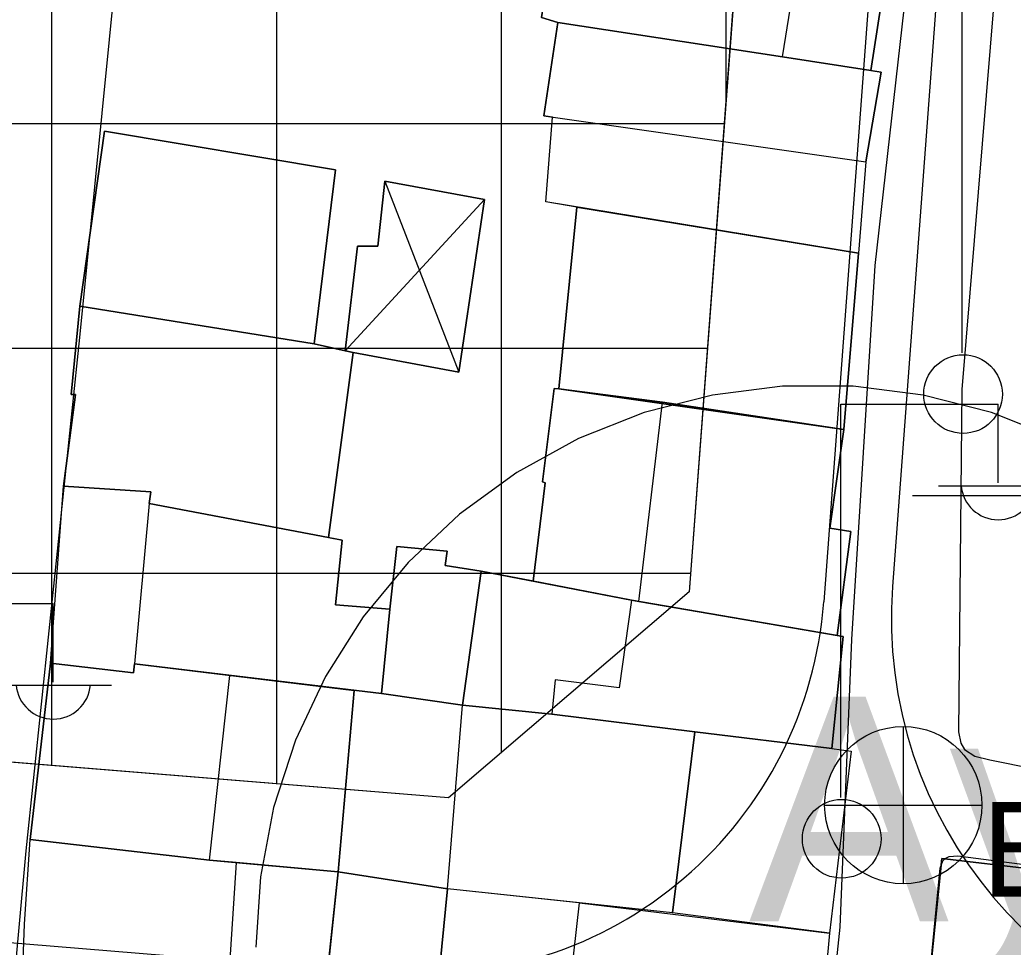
# Model space of a CAD drawing. Extents: x 417997 to 421451, y 4451742 to 4455216.
# Drawn here: x 420806.22 to 420850.42, y 4452290.33 to 4452331.57 of the extents above; entities that cross this region are included whole.
import ezdxf

# ---------------------------------------------------------------- set-up
doc = ezdxf.new("R2010")
doc.units = 0
for name, color, linetype in [('ADAKENARI', 7, 'Continuous'), ('B_Mesken', 7, 'Continuous'), ('B_Sundurma', 7, 'Continuous'), ('B_Teras', 7, 'Continuous'), ('KALDIRIM', 7, 'Continuous'), ('KD_KAV_25', 7, 'Continuous'), ('LJ_SEMBOL', 7, 'Continuous'), ('PL_K_TALI_IS_MRK', 7, 'Continuous'), ('S_Elektrik_Diregi', 7, 'Continuous'), ('S_Rogar_Kapagi_Buski', 7, 'Continuous'), ('TR_TALIISMERK', 7, 'Continuous'), ('Y_Yapi', 7, 'Continuous'), ('Yol_Sose', 7, 'Continuous')]:
    doc.layers.add(name, color=color, linetype=linetype)

msp = doc.modelspace()

# ---------------------------------------------------------------- linework, layer by layer
at = {"layer": 'ADAKENARI'}
for p, q in [((420840.92, 4452371.831), (420836.008, 4452306.123)), ((420840.92, 4452371.831), (420836.008, 4452306.123)), ((420836.008, 4452306.123), (420825.295, 4452296.964)), ((420836.008, 4452306.123), (420825.295, 4452296.964)), ((420825.295, 4452296.964), (420747.647, 4452303.301)), ((420825.295, 4452296.964), (420747.647, 4452303.301))]:
    msp.add_line(p, q, dxfattribs=at)
at = {"layer": 'B_Mesken'}
for points in [[(420839.082, 4452338.185), (420841.434, 4452337.848), (420841.422, 4452337.772), (420841.399, 4452337.628), (420845.27, 4452336.985), (420844.094, 4452329.31), (420840.149, 4452329.918), (420830.151, 4452331.458), (420829.43, 4452331.677), (420830.009, 4452335.374), (420830.639, 4452339.394)], [(420844.094, 4452329.31), (420845.27, 4452336.985), (420841.399, 4452337.628), (420841.435, 4452337.848), (420830.639, 4452339.393), (420829.43, 4452331.677), (420830.151, 4452331.458), (420840.149, 4452329.918)], [(420843.869, 4452325.251), (420843.534, 4452321.193), (420829.631, 4452323.469), (420829.926, 4452327.24), (420829.528, 4452327.297), (420830.151, 4452331.458), (420840.149, 4452329.918), (420844.094, 4452329.31), (420844.544, 4452329.241)], [(420844.094, 4452329.31), (420844.544, 4452329.241), (420843.869, 4452325.251), (420843.534, 4452321.193), (420831.006, 4452323.244), (420829.631, 4452323.469), (420829.926, 4452327.24), (420829.528, 4452327.297), (420830.151, 4452331.458), (420840.149, 4452329.918)], [(420808.888, 4452318.83), (420819.311, 4452317.161), (420820.265, 4452324.901), (420809.981, 4452326.622)], [(420808.888, 4452318.83), (420809.981, 4452326.622), (420820.265, 4452324.901), (420819.311, 4452317.161)], [(420842.883, 4452313.35), (420843.534, 4452321.193), (420831.006, 4452323.244), (420830.2, 4452315.154), (420834.816, 4452314.562)], [(420842.883, 4452313.35), (420834.816, 4452314.562), (420830.2, 4452315.154), (420831.006, 4452323.244), (420843.534, 4452321.193)], [(420819.95, 4452308.548), (420821.057, 4452316.775), (420819.311, 4452317.161), (420808.888, 4452318.83), (420808.494, 4452314.912), (420808.686, 4452314.91), (420808.159, 4452310.823), (420812.039, 4452310.573), (420811.979, 4452310.053)], [(420819.311, 4452317.161), (420820.7, 4452316.854), (420821.057, 4452316.776), (420819.95, 4452308.548), (420811.979, 4452310.053), (420812.039, 4452310.573), (420808.159, 4452310.823), (420808.686, 4452314.91), (420808.494, 4452314.912), (420808.888, 4452318.83)], [(420830.2, 4452315.154), (420829.996, 4452315.18), (420829.469, 4452311.029), (420829.596, 4452310.985), (420829.062, 4452306.611), (420833.439, 4452305.763), (420833.767, 4452305.706), (420842.588, 4452304.188), (420843.192, 4452308.819), (420842.258, 4452308.955), (420842.883, 4452313.35)], [(420830.2, 4452315.154), (420842.883, 4452313.35), (420842.258, 4452308.955), (420843.192, 4452308.819), (420842.588, 4452304.188), (420833.767, 4452305.707), (420833.439, 4452305.763), (420829.062, 4452306.611), (420829.596, 4452310.985), (420829.469, 4452311.029), (420829.996, 4452315.18)], [(420811.979, 4452310.053), (420811.319, 4452302.923), (420811.269, 4452302.533), (420807.579, 4452302.963), (420808.159, 4452310.823), (420812.039, 4452310.573), (420811.979, 4452310.053), (420811.319, 4452302.923), (420822.309, 4452301.603), (420822.689, 4452305.363), (420820.259, 4452305.553), (420820.559, 4452308.433), (420811.979, 4452310.053)], [(420811.979, 4452310.053), (420819.95, 4452308.548), (420820.559, 4452308.433), (420820.259, 4452305.553), (420822.689, 4452305.363), (420822.309, 4452301.603), (420811.319, 4452302.923), (420811.269, 4452302.533), (420807.579, 4452302.963), (420808.159, 4452310.823), (420812.039, 4452310.573)], [(420826.739, 4452307.053), (420825.139, 4452307.303), (420825.229, 4452307.943), (420822.989, 4452308.143), (420822.689, 4452305.363), (420822.309, 4452301.603), (420825.909, 4452301.093)], [(420826.739, 4452307.053), (420825.909, 4452301.093), (420822.309, 4452301.603), (420822.689, 4452305.363), (420822.989, 4452308.143), (420825.229, 4452307.943), (420825.139, 4452307.303)], [(420829.889, 4452300.683), (420842.349, 4452299.163), (420842.849, 4452304.143), (420833.439, 4452305.763), (420828.999, 4452306.623), (420826.739, 4452307.053), (420825.909, 4452301.093)], [(420829.062, 4452306.611), (420833.439, 4452305.763), (420833.767, 4452305.707), (420842.588, 4452304.188), (420842.849, 4452304.143), (420842.349, 4452299.163), (420836.259, 4452299.906), (420829.889, 4452300.683), (420825.909, 4452301.093), (420826.739, 4452307.053), (420828.999, 4452306.623)], [(420814.659, 4452294.193), (420820.389, 4452293.683), (420821.099, 4452301.743), (420811.319, 4452302.923), (420811.269, 4452302.533), (420807.579, 4452302.963), (420806.669, 4452295.113)], [(420815.839, 4452294.088), (420814.659, 4452294.193), (420806.669, 4452295.113), (420807.579, 4452302.963), (420811.269, 4452302.533), (420811.319, 4452302.923), (420821.099, 4452301.743), (420820.389, 4452293.683)], [(420825.909, 4452301.093), (420829.889, 4452300.683), (420836.259, 4452299.906), (420835.261, 4452291.847), (420825.25, 4452292.921)], [(420829.889, 4452300.683), (420836.259, 4452299.906), (420835.261, 4452291.847), (420831.115, 4452292.292), (420825.25, 4452292.921), (420825.909, 4452301.093)], [(420836.259, 4452299.906), (420842.349, 4452299.163), (420843.218, 4452299.049), (420842.241, 4452290.947), (420835.261, 4452291.847)], [(420842.349, 4452299.163), (420843.218, 4452299.049), (420842.241, 4452290.947), (420835.261, 4452291.847), (420836.259, 4452299.906)], [(420815.839, 4452294.093), (420815.499, 4452288.853), (420814.539, 4452288.943), (420814.209, 4452286.373), (420806.279, 4452287.353), (420806.419, 4452291.353), (420806.669, 4452295.113), (420814.659, 4452294.193)], [(420815.839, 4452294.088), (420815.499, 4452288.853), (420814.539, 4452288.943), (420814.209, 4452286.373), (420806.279, 4452287.353), (420806.419, 4452291.353), (420806.669, 4452295.113), (420814.659, 4452294.193)], [(420857.659, 4452288.713), (420858.089, 4452292.733), (420855.319, 4452293.003), (420855.339, 4452293.323), (420847.249, 4452294.273), (420846.149, 4452283.513), (420857.109, 4452282.133)], [(420858.076, 4452292.612), (420857.659, 4452288.713), (420857.109, 4452282.133), (420854.579, 4452282.452), (420846.569, 4452283.461), (420846.149, 4452283.513), (420847.249, 4452294.273), (420855.339, 4452293.323), (420855.319, 4452293.003), (420858.089, 4452292.733)], [(420824.511, 4452285.379), (420825.25, 4452292.921), (420820.389, 4452293.683), (420819.564, 4452285.931)], [(420825.25, 4452292.921), (420824.511, 4452285.379), (420819.564, 4452285.931), (420819.826, 4452288.391), (420820.389, 4452293.683)], [(420842.241, 4452290.947), (420841.543, 4452283.203), (420841.002, 4452283.167), (420837.786, 4452283.525), (420830.227, 4452284.401), (420831.115, 4452292.292)], [(420842.241, 4452290.947), (420841.543, 4452283.203), (420841.002, 4452283.167), (420837.786, 4452283.525), (420830.227, 4452284.401), (420831.115, 4452292.292)]]:
    msp.add_lwpolyline(points, close=True, dxfattribs=at)
at = {"layer": 'B_Sundurma'}
for p, q in [((420822.458, 4452324.39), (420825.757, 4452315.893)), ((420826.902, 4452323.584), (420820.7, 4452316.854))]:
    msp.add_line(p, q, dxfattribs=at)
for points in [[(420826.902, 4452323.584), (420822.458, 4452324.39), (420822.155, 4452321.503), (420821.241, 4452321.5), (420820.7, 4452316.854), (420821.057, 4452316.775), (420825.757, 4452315.893)], [(420826.902, 4452323.584), (420825.757, 4452315.893), (420821.057, 4452316.776), (420820.7, 4452316.854), (420821.241, 4452321.5), (420822.155, 4452321.503), (420822.458, 4452324.39)]]:
    msp.add_lwpolyline(points, close=True, dxfattribs=at)
at = {"layer": 'B_Teras'}
for points in [[(420841.435, 4452337.848), (420830.639, 4452339.393), (420829.43, 4452331.677), (420830.151, 4452331.458), (420840.149, 4452329.918)], [(420829.528, 4452327.297), (420843.869, 4452325.251), (420844.544, 4452329.241), (420830.151, 4452331.458)], [(420834.816, 4452314.562), (420829.996, 4452315.18), (420829.469, 4452311.029), (420829.596, 4452310.985), (420829.062, 4452306.611), (420833.767, 4452305.706)], [(420833.767, 4452305.706), (420834.816, 4452314.562), (420842.883, 4452313.35), (420842.258, 4452308.955), (420843.192, 4452308.819), (420842.588, 4452304.188)], [(420825.909, 4452301.093), (420826.739, 4452307.053), (420833.439, 4452305.763), (420832.889, 4452301.863), (420830.039, 4452302.223), (420829.889, 4452300.683)], [(420811.269, 4452302.533), (420807.579, 4452302.963), (420806.669, 4452295.113), (420814.659, 4452294.193), (420815.559, 4452302.413), (420811.319, 4452302.923), (420811.269, 4452302.533)], [(420847.249, 4452294.273), (420855.339, 4452293.323), (420855.029, 4452289.023), (420857.659, 4452288.713), (420857.109, 4452282.133), (420846.149, 4452283.513)]]:
    msp.add_lwpolyline(points, close=True, dxfattribs=at)
at = {"layer": 'KALDIRIM'}
for p, q in [((420851.863, 4452397.48), (420845.051, 4452306.371)), ((420851.863, 4452397.48), (420845.051, 4452306.371)), ((420846.754, 4452369.388), (420841.991, 4452305.679)), ((420846.754, 4452369.388), (420841.991, 4452305.679)), ((420788.439, 4452291.945), (420822.661, 4452289.152)), ((420788.439, 4452291.945), (420822.661, 4452289.152))]:
    msp.add_line(p, q, dxfattribs=at)
for centre, radius, start, end in [((420864.175, 4452304.941), 19.176, 175.7244, 264.8886), ((420864.175, 4452304.941), 19.176, 175.7244, 264.8886), ((420824.119, 4452307.015), 17.922, 265.3344, 355.7244), ((420824.119, 4452307.015), 17.922, 265.3344, 355.7244)]:
    msp.add_arc(centre, radius, start, end, dxfattribs=at)
at = {"layer": 'KD_KAV_25'}
for p, q in [((420840.155, 4452315.278), (420837.04, 4452314.884)), ((420840.155, 4452315.278), (420837.04, 4452314.884)), ((420843.294, 4452315.278), (420840.155, 4452315.278)), ((420843.294, 4452315.278), (420840.155, 4452315.278)), ((420846.409, 4452314.884), (420843.294, 4452315.278)), ((420846.409, 4452314.884), (420843.294, 4452315.278)), ((420837.04, 4452314.884), (420833.999, 4452314.103)), ((420837.04, 4452314.884), (420833.999, 4452314.103)), ((420849.45, 4452314.103), (420846.409, 4452314.884)), ((420849.45, 4452314.103), (420846.409, 4452314.884)), ((420833.999, 4452314.103), (420831.08, 4452312.948)), ((420833.999, 4452314.103), (420831.08, 4452312.948)), ((420852.369, 4452312.948), (420849.45, 4452314.103)), ((420852.369, 4452312.948), (420849.45, 4452314.103)), ((420831.08, 4452312.948), (420828.329, 4452311.435)), ((420831.08, 4452312.948), (420828.329, 4452311.435)), ((420828.329, 4452311.435), (420825.789, 4452309.59)), ((420828.329, 4452311.435), (420825.789, 4452309.59)), ((420825.789, 4452309.59), (420823.5, 4452307.441)), ((420825.789, 4452309.59), (420823.5, 4452307.441)), ((420823.5, 4452307.441), (420821.499, 4452305.022)), ((420823.5, 4452307.441), (420821.499, 4452305.022)), ((420821.499, 4452305.022), (420819.817, 4452302.371)), ((420821.499, 4452305.022), (420819.817, 4452302.371)), ((420819.817, 4452302.371), (420818.48, 4452299.53)), ((420819.817, 4452302.371), (420818.48, 4452299.53)), ((420818.48, 4452299.53), (420817.51, 4452296.544)), ((420818.48, 4452299.53), (420817.51, 4452296.544)), ((420817.51, 4452296.544), (420816.922, 4452293.46)), ((420817.51, 4452296.544), (420816.922, 4452293.46)), ((420816.922, 4452293.46), (420816.725, 4452290.327)), ((420816.922, 4452293.46), (420816.725, 4452290.327))]:
    msp.add_line(p, q, dxfattribs=at)
at = {"layer": 'LJ_SEMBOL'}
msp.add_line((420892.604, 4452310.403), (420845.943, 4452310.401), dxfattribs=at)
msp.add_line((420892.604, 4452310.403), (420845.943, 4452310.401), dxfattribs=at)
at = {"layer": 'PL_K_TALI_IS_MRK'}
msp.add_lwpolyline([(420747.647, 4452303.301), (420770.147, 4452348.3), (420809.537, 4452345.884), (420812.921, 4452384.155), (420831.699, 4452382.619), (420840.92, 4452371.831), (420836.008, 4452306.123), (420825.295, 4452296.964)], close=True, dxfattribs=at)
msp.add_lwpolyline([(420747.647, 4452303.301), (420770.147, 4452348.3), (420809.537, 4452345.884), (420812.921, 4452384.155), (420831.699, 4452382.619), (420840.92, 4452371.831), (420836.008, 4452306.123), (420825.295, 4452296.964)], close=True, dxfattribs=at)
at = {"layer": 'S_Elektrik_Diregi'}
for p, q in [((420848.155, 4452316.761), (420848.155, 4452334.261)), ((420842.754, 4452296.983), (420842.754, 4452314.483)), ((420842.754, 4452314.483), (420849.754, 4452314.483)), ((420849.754, 4452310.983), (420849.754, 4452314.483)), ((420847.094, 4452310.843), (420852.344, 4452310.843)), ((420800.705, 4452305.618), (420807.705, 4452305.618)), ((420807.705, 4452302.118), (420807.705, 4452305.618)), ((420805.045, 4452301.978), (420810.295, 4452301.978))]:
    msp.add_line(p, q, dxfattribs=at)
for centre in [(420848.191, 4452314.925), (420842.79, 4452295.147)]:
    msp.add_circle(centre, 1.75, dxfattribs=at)
for centre in [(420849.755, 4452310.996), (420807.706, 4452302.13)]:
    msp.add_arc(centre, 1.658, 184.8384, 355.1464, dxfattribs=at)
at = {"layer": 'S_Rogar_Kapagi_Buski'}
for p, q in [((420845.53, 4452300.145), (420845.53, 4452293.145)), ((420842.03, 4452296.645), (420849.03, 4452296.645))]:
    msp.add_line(p, q, dxfattribs=at)
msp.add_circle((420845.53, 4452296.645), 3.5, dxfattribs=at)
at = {"layer": 'TR_TALIISMERK'}
for p, q in [((420817.647, 4452297.588), (420817.647, 4452383.768)), ((420817.647, 4452297.588), (420817.647, 4452383.768)), ((420827.647, 4452298.975), (420827.647, 4452382.95)), ((420827.647, 4452298.975), (420827.647, 4452382.95)), ((420837.647, 4452328.055), (420837.647, 4452375.66)), ((420837.647, 4452328.055), (420837.647, 4452375.66)), ((420807.647, 4452298.404), (420807.647, 4452346)), ((420807.647, 4452298.404), (420807.647, 4452346)), ((420759.479, 4452326.964), (420837.566, 4452326.964)), ((420759.479, 4452326.964), (420837.566, 4452326.964)), ((420754.479, 4452316.964), (420836.818, 4452316.964)), ((420754.479, 4452316.964), (420836.818, 4452316.964)), ((420749.479, 4452306.964), (420836.071, 4452306.964)), ((420749.479, 4452306.964), (420836.071, 4452306.964))]:
    msp.add_line(p, q, dxfattribs=at)
at = {"layer": 'Yol_Sose'}
for points in [[(420846.116, 4452337.037), (420844.259, 4452320.648), (420843.222, 4452304.011), (420842.71, 4452291.219), (420840.985, 4452274.929), (420838.912, 4452252.057), (420837.92, 4452241.312), (420837.864, 4452241.089), (420837.799, 4452240.962), (420837.638, 4452240.761), (420837.072, 4452240.554), (420836.785, 4452240.525), (420815.199, 4452243.564), (420802.837, 4452245.689), (420802.53, 4452245.841), (420802.362, 4452246.002), (420802.321, 4452246.226), (420802.345, 4452246.555), (420804.291, 4452270.577), (420806.491, 4452294.618), (420808.893, 4452317.442), (420810.874, 4452337.406)], [(420849.947, 4452336.997), (420848.137, 4452315.122), (420847.985, 4452299.906), (420848.087, 4452299.404), (420848.255, 4452299.125), (420848.711, 4452298.823), (420849.381, 4452298.657), (420861.241, 4452296.277), (420876.625, 4452294.696), (420881.918, 4452294.392), (420882.26, 4452294.484), (420882.603, 4452294.705), (420882.82, 4452295.151), (420883.571, 4452317.533), (420885.211, 4452336.628)], [(420845.296, 4452274.389), (420847.18, 4452293.843), (420847.29, 4452294.162), (420847.424, 4452294.283), (420847.568, 4452294.356), (420847.958, 4452294.395), (420861.218, 4452292.672), (420882.355, 4452290.446), (420882.722, 4452290.379), (420883.03, 4452290.286), (420883.088, 4452290.2), (420883.123, 4452289.955), (420880.366, 4452268.245), (420880.29, 4452268.075), (420880.15, 4452267.9), (420879.952, 4452267.828), (420879.515, 4452267.746), (420879.184, 4452267.718), (420867.957, 4452269.419)]]:
    msp.add_lwpolyline(points, dxfattribs=at)

# ---------------------------------------------------------------- texts
at = {"layer": 'S_Rogar_Kapagi_Buski'}
msp.add_text('B', height=4.2, dxfattribs=at).set_placement((420849.03, 4452292.58))
at = {"layer": 'Y_Yapi'}
msp.add_text('Aygörenler', height=10, dxfattribs=at).set_placement((420838.654, 4452291.469))

doc.saveas('drawing.dxf')
